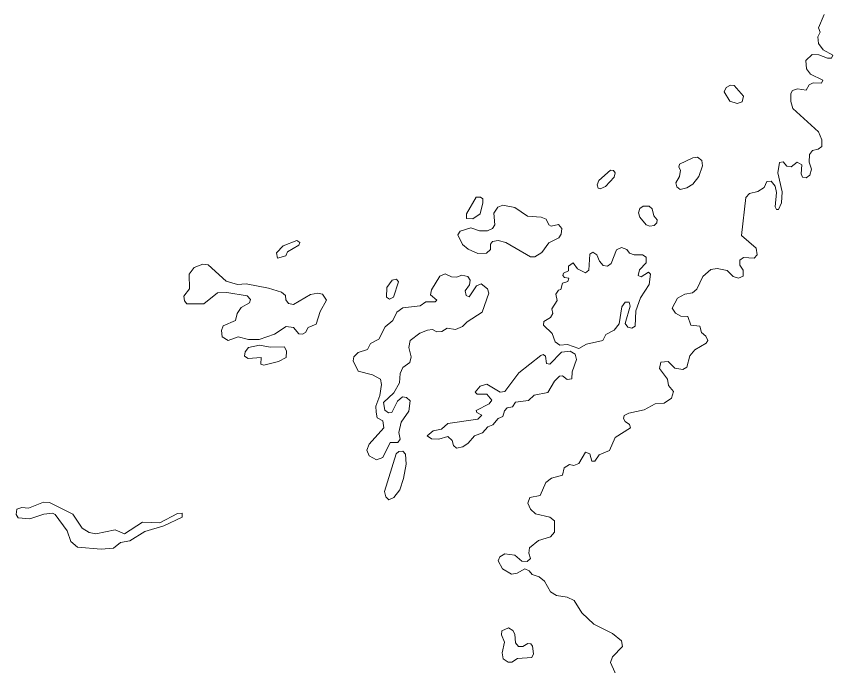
# Model space of a CAD drawing. Extents: x 369010 to 739155, y 6377141 to 6616555.
# Drawn here: x 526552 to 528082, y 6439913 to 6441129 of the extents above; entities that cross this region are included whole.
import ezdxf

# ---------------------------------------------------------------- set-up
doc = ezdxf.new("R2010")
doc.units = 0
doc.header["$LTSCALE"] = 40
doc.layers.add('1', color=7, linetype='Continuous', lineweight=13)

msp = doc.modelspace()

# ---------------------------------------------------------------- linework, layer by layer
at = {"layer": '1'}
for points in [[(528065.84, 6441132.28), (528055.08, 6441107.46), (528057.89, 6441099.18), (528053.75, 6441090.91), (528054.75, 6441078.33), (528063.85, 6441066.41), (528081.56, 6441055.98), (528079.24, 6441050.36), (528072.13, 6441050.36), (528055.74, 6441056.65), (528043, 6441057.31), (528031.41, 6441046.55), (528032.57, 6441030.99), (528040.18, 6441020.9), (528063.19, 6441009.64), (528060.38, 6441003.85), (528044.98, 6441004.18), (528037.37, 6441001.04), (528031.74, 6440990.61), (528015.36, 6440993.42), (528006.42, 6440989.95), (528003.28, 6440984.32), (528003.28, 6440969.76), (528007.08, 6440956.52), (528055.08, 6440912.66), (528061.04, 6440897.93), (528061.37, 6440885.51), (528054.09, 6440880.22), (528043.66, 6440878.07), (528038.03, 6440870.45), (528037.37, 6440856.22), (528041.84, 6440842.65), (528038.69, 6440831.39), (528031.74, 6440826.6), (528024.79, 6440827.59), (528022.31, 6440833.88), (528023.8, 6440850.92), (528015.03, 6440855.89), (528003.94, 6440847.45), (527995.66, 6440848.44), (527988.71, 6440856.55), (527981.93, 6440855.56), (527978.95, 6440835.7), (527987.22, 6440800.11)], [(527987.22, 6440800.11), (527985.9, 6440779.92), (527979.94, 6440767.51), (527976.13, 6440767.51), (527973.65, 6440772.64), (527976.13, 6440799.12), (527973.98, 6440811.2), (527966.37, 6440820.31), (527958.26, 6440819.98), (527953.46, 6440808.22), (527941.54, 6440801.11), (527925.65, 6440797.3), (527919.03, 6440789.69), (527910.59, 6440718.36), (527938.23, 6440694.69), (527940.22, 6440682.44), (527934.59, 6440676.15), (527914.4, 6440677.64), (527907.78, 6440672.68), (527907.45, 6440663.41), (527913.74, 6440653.97), (527914.07, 6440642.72), (527905.13, 6440638.58), (527895.04, 6440642.06), (527883.78, 6440652.98), (527865.08, 6440657.12), (527853.5, 6440655.3), (527838.6, 6440642.06), (527827.18, 6440618.06), (527819.24, 6440611.44), (527804.34, 6440609.12), (527791.1, 6440601.34), (527780.67, 6440582.64), (527787.29, 6440573.54), (527797.39, 6440567.91), (527810.46, 6440566.92), (527815.76, 6440550.87), (527832.81, 6440548.88), (527835.95, 6440536.96), (527844.23, 6440530.34), (527847.87, 6440522.4), (527844.72, 6440517.1), (527823.04, 6440504.69), (527814.11, 6440493.44), (527808.48, 6440471.92), (527800.53, 6440468.11), (527786.13, 6440470.1), (527773.56, 6440483.01), (527759.32, 6440481.35), (527757.01, 6440469.44), (527772.23, 6440449.58), (527773.72, 6440437.83), (527783.65, 6440426.41), (527779.85, 6440414.16), (527765.61, 6440405.06), (527748.9, 6440403.4), (527728.37, 6440392.15), (527699.91, 6440386.35), (527691.14, 6440381.72), (527689.81, 6440375.93), (527692.79, 6440370.3), (527700.9, 6440364.67), (527703.05, 6440358.88), (527673.76, 6440340.34), (527663.66, 6440316.35), (527643.8, 6440308.07), (527635.69, 6440296.16), (527630.23, 6440296.16), (527626.75, 6440310.06), (527618.31, 6440313.2), (527606.23, 6440291.69), (527596.8, 6440288.21), (527588.69, 6440290.2), (527578.59, 6440283.58), (527575.28, 6440269.67), (527554.93, 6440264.54), (527544.17, 6440256.43), (527533.41, 6440232.1), (527514.21, 6440227.97), (527510.41, 6440217.87), (527515.37, 6440206.62), (527524.8, 6440197.68), (527551.78, 6440191.39), (527560.22, 6440184.44), (527560.55, 6440163.26), (527552.61, 6440154.81), (527530.6, 6440147.86), (527513.72, 6440133.63), (527512.39, 6440124.2), (527515.54, 6440114.1), (527508.92, 6440108.47), (527499.15, 6440108.8), (527486.24, 6440120.39), (527467.37, 6440122.54), (527458.11, 6440116.91), (527454.96, 6440109.3), (527462.91, 6440094.9), (527479.62, 6440084.81), (527490.38, 6440086.63), (527505.11, 6440094.57)], [(527505.11, 6440094.57), (527512.72, 6440091.1), (527518.35, 6440083.81), (527531.92, 6440079.68), (527541.52, 6440071.24), (527553.11, 6440051.37), (527564.19, 6440044.92), (527584.39, 6440041.78), (527597.29, 6440035.16), (527611.53, 6440012.48), (527634.37, 6439990.8), (527668.96, 6439973.42), (527685.84, 6439959.85), (527687.66, 6439949.09), (527668.96, 6439929.89), (527665.32, 6439919.47), (527678.89, 6439888.52)]]:
    msp.add_lwpolyline(points, dxfattribs=at)
for points in [[(527902.48, 6440965.78), (527911.75, 6440968.6), (527914.24, 6440979.36), (527897.19, 6440999.55), (527889.91, 6441000.04), (527881.96, 6440995.74), (527878.49, 6440987.47), (527888.58, 6440970.09)], [(527828.17, 6440865.16), (527819.73, 6440864.16), (527794.41, 6440852.41), (527793.25, 6440846.79), (527796.73, 6440840.83), (527794.74, 6440829.08), (527787.79, 6440817.16), (527789.45, 6440809.55), (527796.07, 6440805.08), (527808.31, 6440807.89), (527819.73, 6440814.84), (527830.99, 6440829.08), (527837.94, 6440849.27), (527836.45, 6440859.37)], [(527665.15, 6440841.16), (527643.64, 6440821.8), (527640.49, 6440813.35), (527642.15, 6440807.56), (527646.12, 6440806.07), (527656.21, 6440810.71), (527672.43, 6440828.08), (527673.92, 6440835.7), (527670.78, 6440840.17)], [(527413.59, 6440790.68), (527395.55, 6440759.07), (527395.55, 6440750.79), (527407.13, 6440749.64), (527421.36, 6440759.07), (527425.83, 6440779.92), (527425.83, 6440787.21), (527422.03, 6440790.68)], [(527515.37, 6440678.63), (527523.65, 6440678.63), (527536.89, 6440686.74), (527549.8, 6440704.78), (527568.5, 6440714.55), (527573.13, 6440721.17), (527574.12, 6440731.6), (527567.84, 6440739.21), (527554.1, 6440736.4), (527549.63, 6440738.88), (527545, 6440749.3), (527535.4, 6440753.11), (527509.58, 6440754.6), (527485.91, 6440771.32), (527463.57, 6440775.45), (527453.97, 6440771.65), (527447.02, 6440760.56), (527448.51, 6440738.55), (527444.04, 6440731.6), (527434.94, 6440727.46), (527419.87, 6440727.46), (527403.49, 6440732.92), (527383.46, 6440726.8), (527379.49, 6440720.18), (527387.93, 6440701.97), (527398.86, 6440693.03), (527416.56, 6440684.92), (527433.28, 6440685.59), (527440.73, 6440692.21), (527440.23, 6440702.3), (527444.53, 6440707.27), (527454.63, 6440709.58), (527469.53, 6440705.78)], [(527738.8, 6440736.06), (527747.24, 6440737.55), (527752.37, 6440742.35), (527753.03, 6440747.98), (527746.41, 6440755.59), (527743.6, 6440768.83), (527737.81, 6440773.3), (527726.22, 6440773.63), (527720.1, 6440769.17), (527717.62, 6440760.89), (527720.1, 6440752.78), (527732.18, 6440738.55)], [(527077.61, 6440709.09), (527051.79, 6440699.32), (527039.55, 6440686.25), (527041.7, 6440675.99), (527057.09, 6440680.62), (527060.4, 6440688.23), (527081.42, 6440700.48), (527083.41, 6440705.61)], [(527685.67, 6440696.34), (527676.74, 6440691.54), (527666.64, 6440666.06), (527659.69, 6440661.26), (527651.75, 6440662.75), (527644.46, 6440670.36), (527639.99, 6440682.77), (527632.22, 6440687.41), (527626.42, 6440683.6), (527624.93, 6440653.64), (527618.31, 6440648.68), (527603.42, 6440656.46), (527595.31, 6440667.21), (527586.37, 6440661.26), (527586.7, 6440652.65), (527577.27, 6440648.02), (527575.94, 6440643.88), (527579.09, 6440640.07), (527587.03, 6440638.58), (527585.54, 6440632.79), (527575.45, 6440629.31), (527572.47, 6440617.4), (527567.84, 6440616.41), (527563.04, 6440608.63), (527565.19, 6440596.88), (527555.59, 6440581.48), (527557.57, 6440572.55), (527553.11, 6440564.93), (527540.2, 6440557.82), (527539.87, 6440550.53), (527556.25, 6440534.98), (527561.71, 6440519.59), (527570.15, 6440513.3), (527585.05, 6440514.45), (527605.9, 6440507.34), (527620.13, 6440515.12), (527651.08, 6440522.4), (527656.71, 6440533.49), (527672.1, 6440541.6), (527681.54, 6440553.35), (527686.5, 6440585.12), (527692.63, 6440594.06), (527700.07, 6440593.73), (527702.06, 6440586.45), (527692.63, 6440554.01), (527697.59, 6440547.06), (527705.53, 6440545.4), (527711.82, 6440549.21), (527712.82, 6440577.68), (527721.59, 6440602.17), (527737.64, 6440626.83), (527740.29, 6440646.03), (527736.48, 6440650.17), (527722.58, 6440641.4), (527717.45, 6440643.55), (527719.77, 6440654.31), (527732.02, 6440667.21), (527732.02, 6440678.3), (527725.06, 6440682.77), (527709.84, 6440682.44), (527701.07, 6440685.59), (527696.1, 6440692.54)], [(526949.02, 6440521.9), (526967.55, 6440528.85), (526987.41, 6440524.05), (527006.94, 6440524.05), (527035.74, 6440533.98), (527057.42, 6440548.05), (527071.65, 6440546.23), (527081.42, 6440534.81), (527088.37, 6440534.15), (527093.83, 6440537.13), (527098.8, 6440546.56), (527114.19, 6440552.85), (527121.14, 6440576.19), (527133.55, 6440597.37), (527125.94, 6440608.63), (527116.84, 6440610.94), (527103.27, 6440608.13), (527071.65, 6440589.43), (527061.89, 6440591.58), (527056.76, 6440598.2), (527056.26, 6440606.47), (527048.65, 6440612.76), (527024.32, 6440620.05), (526982.94, 6440627.99), (526966.56, 6440627), (526945.54, 6440632.96), (526911.45, 6440663.57), (526901.35, 6440665.23), (526885.13, 6440658.61), (526876.03, 6440646.2), (526876.36, 6440619.05), (526866.26, 6440605.15), (526867.26, 6440596.05), (526871.73, 6440590.75), (526903.5, 6440590.75), (526928.82, 6440611.61), (526946.37, 6440611.77), (526984.6, 6440605.81), (526990.89, 6440598.86), (526989.07, 6440592.9), (526973.51, 6440583.8), (526966.06, 6440572.38), (526962.59, 6440559.8), (526939.42, 6440549.38), (526936.27, 6440541.1), (526937.93, 6440529.18)], [(527355.66, 6440647.02), (527345.56, 6440642.55), (527329.84, 6440617.07), (527328.19, 6440607.63), (527339.94, 6440597.87), (527336.79, 6440594.72), (527319.08, 6440594.72), (527308.99, 6440587.11), (527276.05, 6440582.97), (527264.96, 6440575.36), (527257.35, 6440559.64), (527243.45, 6440547.39), (527231.2, 6440524.39), (527215.97, 6440516.44), (527210.35, 6440505.35), (527192.8, 6440499.72), (527184.69, 6440491.78), (527183.37, 6440483.84), (527192.47, 6440464.64), (527219.12, 6440457.69), (527234.18, 6440449.91), (527236, 6440439.81), (527233.19, 6440419.29), (527225.9, 6440399.1), (527226.23, 6440387.68), (527228.22, 6440377.58), (527238.98, 6440371.96), (527240.47, 6440358.38), (527212.99, 6440327.77), (527208.69, 6440317.01), (527212.99, 6440306.25), (527227.23, 6440298.47), (527238.98, 6440303.11), (527252.72, 6440331.24), (527266.62, 6440330.91), (527271.09, 6440337.2), (527268.94, 6440349.78), (527272.91, 6440369.14), (527287.47, 6440389.5), (527289.79, 6440408.86), (527282.84, 6440415.48), (527275.56, 6440416.64), (527266.12, 6440408.53), (527255.69, 6440387.35), (527249.24, 6440386.69), (527242.45, 6440391.82), (527240.3, 6440405.72), (527259.34, 6440423.92), (527269.76, 6440442.96), (527271.25, 6440460.5), (527276.05, 6440471.26), (527289.29, 6440481.02), (527291.77, 6440491.45), (527287.47, 6440509.16), (527290.29, 6440522.07), (527308.32, 6440535.64), (527322.23, 6440541.27), (527331.66, 6440542.59), (527339.94, 6440538.12), (527349.04, 6440539.11), (527359.47, 6440545.07), (527374.86, 6440542.59), (527388.1, 6440548.22), (527396.7, 6440557.15), (527425.01, 6440575.36), (527437.42, 6440610.78), (527435.1, 6440618.89), (527423.18, 6440628.49), (527414.08, 6440624.68), (527400.84, 6440603.83), (527394.72, 6440606.31), (527393.23, 6440615.25), (527401.34, 6440626.17), (527402.33, 6440635.27), (527397.86, 6440642.06), (527386.61, 6440644.54), (527376.84, 6440640.4), (527367.58, 6440641.4)], [(527264.47, 6440636.93), (527256.52, 6440634.78), (527246.1, 6440621.2), (527245.93, 6440603.16), (527251.23, 6440599.69), (527258.84, 6440603.5), (527268.27, 6440632.13)], [(527015.88, 6440476.22), (527043.02, 6440482.84), (527057.75, 6440490.13), (527058.41, 6440502.04), (527054.61, 6440510.48), (527027.46, 6440509.66), (527007.6, 6440513.63), (526987.08, 6440508.99), (526981.12, 6440501.05), (526979.8, 6440492.94), (526986.42, 6440488.47), (527010.75, 6440490.29), (527010.42, 6440477.71)], [(527589.85, 6440501.88), (527573.46, 6440500.06), (527551.45, 6440477.55), (527545.66, 6440478.87), (527543.51, 6440492.77), (527539.04, 6440495.92), (527534.73, 6440494.26), (527493.52, 6440461.82), (527467.37, 6440426.57), (527458.77, 6440425.58), (527433.61, 6440440.31), (527420.87, 6440436.83), (527411.93, 6440425.25), (527415.74, 6440421.44), (527433.45, 6440421.44), (527443.21, 6440410.68), (527438.08, 6440403.73), (527413.92, 6440391.15), (527415.08, 6440387.35), (527424.51, 6440382.05), (527417.06, 6440374.77), (527360.29, 6440366.49), (527348.87, 6440356.07), (527333.15, 6440353.25), (527322.06, 6440343.49), (527330.01, 6440338.19), (527343.91, 6440337.2), (527360.62, 6440342.33), (527368.4, 6440335.05), (527370.89, 6440325.28), (527377.01, 6440320.82), (527388.59, 6440323.3), (527398.36, 6440329.59), (527410.28, 6440343.49), (527425.34, 6440349.28), (527435.43, 6440360.21), (527444.7, 6440364.01), (527454.63, 6440376.09), (527463.9, 6440379.73), (527466.71, 6440390.49), (527472.01, 6440396.28), (527481.77, 6440398.11), (527487.23, 6440406.38), (527511.4, 6440410.02), (527522.32, 6440419.95), (527547.97, 6440424.92), (527560.22, 6440446.1), (527569.66, 6440455.54), (527575.45, 6440455.87), (527584.22, 6440449.25), (527592.99, 6440450.4), (527593.32, 6440463.15), (527601.93, 6440486.48), (527598.95, 6440496.58)], [(527276.38, 6440314.86), (527268.77, 6440314.36), (527263.47, 6440309.89), (527241.63, 6440239.22), (527244.61, 6440229.46), (527250.23, 6440224), (527259.67, 6440228.46), (527270.42, 6440242.7), (527277.38, 6440263.88), (527282.67, 6440290.69), (527281.51, 6440309.56)], [(526711.02, 6440131.48), (526734.19, 6440133.46), (526747.27, 6440144.22), (526764.98, 6440147.2), (526792.95, 6440164.74), (526828.2, 6440175.17), (526862.79, 6440191.56), (526862.62, 6440198.84), (526854.02, 6440198.51), (526821.08, 6440180.8), (526788.48, 6440181.79), (526754.55, 6440160.44), (526737.34, 6440167.56), (526700.93, 6440159.95), (526688.35, 6440162.43), (526675.6, 6440170.54), (526658.23, 6440197.02), (526614.04, 6440218.86), (526602.78, 6440219.53), (526575.14, 6440208.44), (526562.4, 6440209.6), (526552.8, 6440206.12), (526552.14, 6440196.03), (526555.28, 6440190.4), (526577.62, 6440188.08), (526603.44, 6440197.18), (526619.83, 6440199), (526625.12, 6440196.03), (526647.47, 6440165.57), (526654.09, 6440146.04), (526666.83, 6440135.45)], [(527474.16, 6439984.35), (527461.58, 6439978.72), (527460.92, 6439970.77), (527466.71, 6439957.04), (527462.57, 6439937.34), (527464.06, 6439926.42), (527473.33, 6439920.13), (527480.28, 6439920.13), (527491.04, 6439926.92), (527518.02, 6439928.9), (527521.33, 6439935.52), (527519.34, 6439949.76), (527515.87, 6439954.06), (527510.57, 6439955.05), (527500.81, 6439949.09), (527493.19, 6439949.42), (527487.57, 6439956.04), (527485.91, 6439972.1), (527482.1, 6439979.38)]]:
    msp.add_lwpolyline(points, close=True, dxfattribs=at)

doc.saveas('drawing.dxf')
